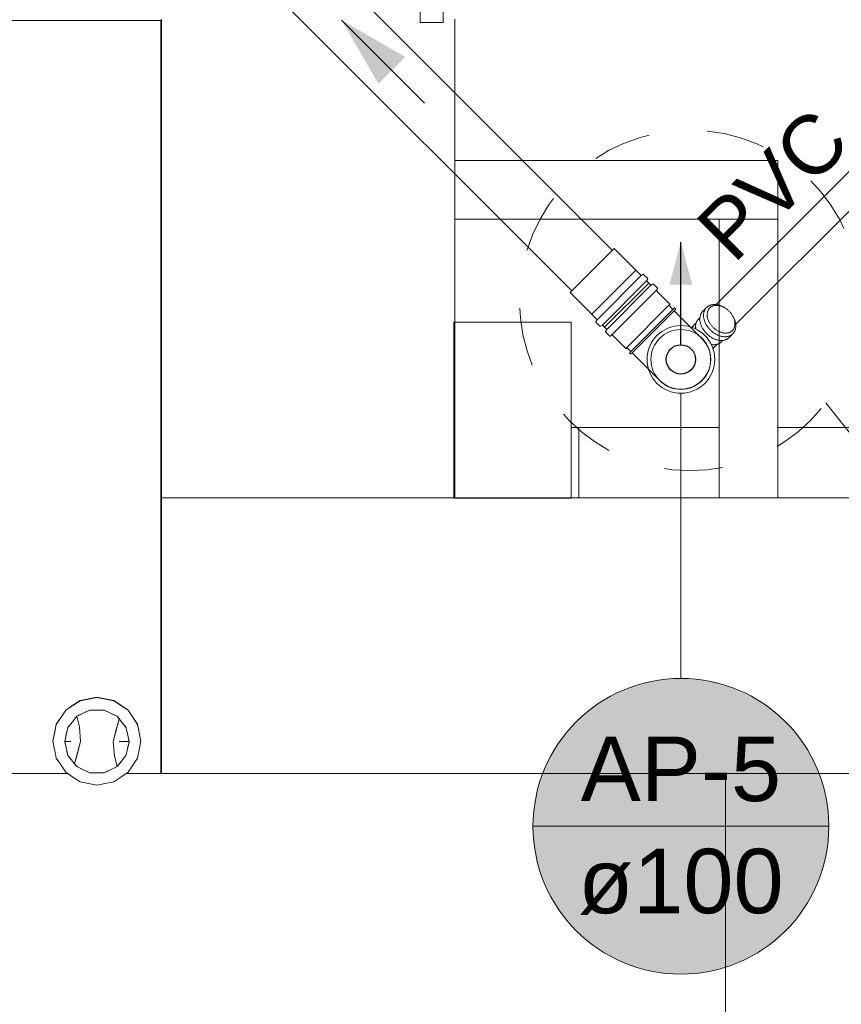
# Model space of a CAD drawing. Header units: millimetres. Extents: x -261 to 187, y -214 to 106.
# Tile 485 of 656: x -219.03 to -217.62, y -0.25 to 1.44. Entities that reach past the tile are written whole.
import ezdxf

# ---------------------------------------------------------------- set-up
doc = ezdxf.new("R2010")
doc.units = ezdxf.units.MM
doc.header["$LTSCALE"] = 0.005
doc.header["$MEASUREMENT"] = 0
doc.linetypes.add('HIDDEN', pattern=[0.9525, 0.635, -0.3175])
doc.linetypes.add('NULL', pattern=[0])
doc.layers.get('0').update_dxf_attribs({"lineweight": 18})
for name, color, linetype, lineweight in [('AP-Condutos', 4, 'Continuous', 25), ('AP-Condutos Ar condicionado', 4, 'Continuous', 25), ('AP-Indicação coluna', 5, 'Continuous', 13), ('AP-Sentido conduto', 9, 'Continuous', 30), ('AP-Textos conduto Ar condicionado', 7, 'Continuous', 9), ('IFC-Elemento terminal-Contorno', 9, 'Continuous', 5), ('IFC-Laje-Contorno', 9, 'Continuous', 5), ('IFC-Parede padrão-Contorno', 9, 'Continuous', 5), ('IFC-Parede-Contorno', 9, 'Continuous', 5), ('IFC-Pilar-Contorno', 9, 'Continuous', 5), ('IFC-Porta-Contorno', 9, 'Continuous', 5), ('IFC-Viga-Contorno', 9, 'Continuous', 5), ('Simbolos', 5, 'Continuous', 20), ('Simbolos_int', 174, 'Continuous', 5)]:
    doc.layers.add(name, color=color, linetype=linetype, lineweight=lineweight)
doc.styles.add('Arial', font='arial.ttf')

msp = doc.modelspace()

# ---------------------------------------------------------------- hatches: boundary and pattern name
at = {"layer": 'AP-Condutos', "linetype": 'Continuous'}
msp.add_hatch(color=151, dxfattribs=at).paths.add_polyline_path([(-217.8971, 1.0558), (-217.9165, 0.9832), (-217.8776, 0.9832)])
at = {"layer": 'AP-Indicação coluna', "linetype": 'Continuous'}
msp.add_hatch(color=161, dxfattribs=at).paths.add_polyline_path([(-217.6445, 0.058), (-217.6454, 0.08), (-217.6483, 0.1019), (-217.6531, 0.1234), (-217.6597, 0.1444), (-217.6682, 0.1648), (-217.6783, 0.1843), (-217.6902, 0.2029), (-217.7036, 0.2204), (-217.7185, 0.2366), (-217.7347, 0.2515), (-217.7522, 0.2649), (-217.7708, 0.2768), (-217.7903, 0.287), (-217.8107, 0.2954), (-217.8317, 0.302), (-217.8532, 0.3068), (-217.8751, 0.3097), (-217.8971, 0.3106), (-217.9191, 0.3097), (-217.9409, 0.3068), (-217.9624, 0.302), (-217.9835, 0.2954), (-218.0038, 0.287), (-218.0234, 0.2768), (-218.0419, 0.2649), (-218.0594, 0.2515), (-218.0757, 0.2366), (-218.0906, 0.2204), (-218.104, 0.2029), (-218.1158, 0.1843), (-218.126, 0.1648), (-218.1344, 0.1444), (-218.141, 0.1234), (-218.1458, 0.1019), (-218.1487, 0.08), (-218.1497, 0.058), (-218.1487, 0.036), (-218.1458, 0.0142), (-218.141, -0.0073), (-218.1344, -0.0284), (-218.126, -0.0487), (-218.1158, -0.0683), (-218.104, -0.0868), (-218.0906, -0.1043), (-218.0757, -0.1206), (-218.0594, -0.1355), (-218.0419, -0.1489), (-218.0234, -0.1607), (-218.0038, -0.1709), (-217.9835, -0.1793), (-217.9624, -0.1859), (-217.9409, -0.1907), (-217.9191, -0.1936), (-217.8971, -0.1946), (-217.8751, -0.1936), (-217.8532, -0.1907), (-217.8317, -0.1859), (-217.8107, -0.1793), (-217.7903, -0.1709), (-217.7708, -0.1607), (-217.7522, -0.1489), (-217.7347, -0.1355), (-217.7185, -0.1206), (-217.7036, -0.1043), (-217.6902, -0.0868), (-217.6783, -0.0683), (-217.6682, -0.0487), (-217.6597, -0.0284), (-217.6531, -0.0073), (-217.6483, 0.0142), (-217.6454, 0.036)])
at = {"layer": 'AP-Sentido conduto', "linetype": 'Continuous'}
msp.add_hatch(color=7, dxfattribs=at).paths.add_polyline_path([(-218.4765, 1.4349), (-218.4139, 1.3264), (-218.3681, 1.3722)])

# ---------------------------------------------------------------- linework, layer by layer
msp.add_line((-217.4711, 0.5559), (-217.6498, 0.7812))
at = {"linetype": 'HIDDEN', "ltscale": 0.5}
msp.add_circle((-217.882, 0.9563), 0.2908, dxfattribs=at)
at = {"layer": 'AP-Condutos'}
for p, q in [((-218.0142, 1.0419), (-218.7721, 1.7999)), ((-218.0836, 0.9725), (-218.8439, 1.7328))]:
    msp.add_line(p, q, dxfattribs=at)
msp.add_lwpolyline([(-217.8971, 0.8804), (-217.8971, 1.0558)], dxfattribs=at)
msp.add_circle((-217.8971, 0.8554), 0.025, dxfattribs=at)
at = {"layer": 'AP-Condutos Ar condicionado'}
for p, q in [((-217.2425, 1.5437), (-217.837, 0.9491)), ((-217.2088, 1.51), (-217.8034, 0.9154))]:
    msp.add_line(p, q, dxfattribs=at)
at = {"layer": 'AP-Indicação coluna'}
for p, q in [((-217.8971, 0.3106), (-217.8971, 0.7976)), ((-218.1497, 0.058), (-217.6445, 0.058))]:
    msp.add_line(p, q, dxfattribs=at)
msp.add_circle((-217.8971, 0.058), 0.2526, dxfattribs=at)
msp.add_circle((-217.8971, 0.058), 0.2526, dxfattribs=at)
at = {"layer": 'AP-Sentido conduto'}
msp.add_lwpolyline([(-218.3348, 1.2932), (-218.4765, 1.4349)], dxfattribs=at)
at = {"layer": 'IFC-Elemento terminal-Contorno', "lineweight": 5}
for p, q in [((-218.9355, 0.2647), (-218.9233, 0.2728)), ((-218.9355, 0.2643), (-218.9233, 0.2725)), ((-218.9233, 0.2728), (-218.9089, 0.2756)), ((-218.9233, 0.2725), (-218.9089, 0.2753)), ((-218.9089, 0.2756), (-218.8945, 0.2785)), ((-218.9089, 0.2753), (-218.8945, 0.2782)), ((-218.8945, 0.2785), (-218.8802, 0.2756)), ((-218.8945, 0.2782), (-218.8802, 0.2753)), ((-218.8802, 0.2756), (-218.8658, 0.2728)), ((-218.8802, 0.2753), (-218.8658, 0.2725)), ((-218.8658, 0.2728), (-218.8536, 0.2647)), ((-218.8658, 0.2725), (-218.8536, 0.2643)), ((-218.9558, 0.2444), (-218.9477, 0.2565)), ((-218.9558, 0.2441), (-218.9477, 0.2562)), ((-218.9477, 0.2565), (-218.9355, 0.2647)), ((-218.9477, 0.2562), (-218.9355, 0.2643)), ((-218.9178, 0.2512), (-218.9068, 0.2565)), ((-218.9178, 0.2512), (-218.9123, 0.2538)), ((-218.9123, 0.2538), (-218.9068, 0.2565)), ((-218.9068, 0.2565), (-218.8945, 0.2565)), ((-218.8945, 0.2565), (-218.8823, 0.2565)), ((-218.8823, 0.2565), (-218.8768, 0.2538)), ((-218.8823, 0.2565), (-218.8712, 0.2512)), ((-218.8768, 0.2538), (-218.8712, 0.2512)), ((-218.8536, 0.2647), (-218.8414, 0.2565)), ((-218.8536, 0.2643), (-218.8414, 0.2562)), ((-218.8414, 0.2565), (-218.8333, 0.2444)), ((-218.8414, 0.2562), (-218.8333, 0.2441)), ((-218.964, 0.2322), (-218.9558, 0.2444)), ((-218.964, 0.2319), (-218.9558, 0.2441)), ((-218.9442, 0.2267), (-218.9365, 0.2363)), ((-218.9404, 0.2315), (-218.9365, 0.2363)), ((-218.9365, 0.2363), (-218.9289, 0.2459)), ((-218.9365, 0.2363), (-218.9327, 0.2411)), ((-218.9327, 0.2411), (-218.9289, 0.2459)), ((-218.9289, 0.2459), (-218.9178, 0.2512)), ((-218.9289, 0.2459), (-218.9234, 0.2485)), ((-218.9289, 0.2459), (-218.9244, 0.2276)), ((-218.9234, 0.2485), (-218.9178, 0.2512)), ((-218.8712, 0.2512), (-218.8657, 0.2485)), ((-218.8712, 0.2512), (-218.8602, 0.2459)), ((-218.8668, 0.2026), (-218.8564, 0.2411)), ((-218.8657, 0.2485), (-218.8602, 0.2459)), ((-218.8609, 0.2249), (-218.8564, 0.2411)), ((-218.8602, 0.2459), (-218.8564, 0.2411)), ((-218.8602, 0.2459), (-218.8525, 0.2363)), ((-218.8564, 0.2411), (-218.8525, 0.2363)), ((-218.8525, 0.2363), (-218.8487, 0.2315)), ((-218.8525, 0.2363), (-218.8448, 0.2266)), ((-218.8333, 0.2444), (-218.8251, 0.2322)), ((-218.8333, 0.2441), (-218.8251, 0.2319)), ((-218.9697, 0.2035), (-218.966, 0.2219)), ((-218.9668, 0.2175), (-218.964, 0.2319)), ((-218.966, 0.2219), (-218.964, 0.2322)), ((-218.9472, 0.2136), (-218.9457, 0.2201)), ((-218.9469, 0.2148), (-218.9457, 0.2201)), ((-218.9466, 0.216), (-218.9442, 0.2267)), ((-218.9457, 0.2201), (-218.9455, 0.2208)), ((-218.9455, 0.2208), (-218.9442, 0.2267)), ((-218.9442, 0.2267), (-218.9404, 0.2315)), ((-218.9244, 0.2276), (-218.9223, 0.2026)), ((-218.8668, 0.2026), (-218.8609, 0.2249)), ((-218.8487, 0.2315), (-218.8449, 0.2267)), ((-218.8449, 0.2267), (-218.844, 0.2226)), ((-218.8449, 0.2267), (-218.843, 0.2185)), ((-218.844, 0.2226), (-218.8434, 0.2201)), ((-218.8434, 0.2201), (-218.843, 0.2185)), ((-218.8251, 0.2322), (-218.8223, 0.2179)), ((-218.8251, 0.2319), (-218.8231, 0.2216)), ((-218.8231, 0.2216), (-218.8223, 0.2175)), ((-218.9697, 0.2032), (-218.9668, 0.2175)), ((-218.9697, 0.2032), (-218.9697, 0.2035)), ((-218.9697, 0.2032), (-218.9668, 0.1888)), ((-218.9496, 0.2029), (-218.9469, 0.2148)), ((-218.9496, 0.2029), (-218.949, 0.2055)), ((-218.9496, 0.2029), (-218.9466, 0.1897)), ((-218.9496, 0.2029), (-218.9462, 0.2028)), ((-218.9496, 0.2029), (-218.9487, 0.1989)), ((-218.949, 0.2055), (-218.9484, 0.2082)), ((-218.9484, 0.2082), (-218.9472, 0.2136)), ((-218.9484, 0.2082), (-218.9483, 0.2088)), ((-218.9483, 0.2088), (-218.9472, 0.2136)), ((-218.9479, 0.2028), (-218.9462, 0.2028)), ((-218.9472, 0.2136), (-218.9469, 0.2148)), ((-218.9469, 0.2148), (-218.9466, 0.216)), ((-218.9462, 0.2028), (-218.9393, 0.2027)), ((-218.9462, 0.2028), (-218.9428, 0.2028)), ((-218.9428, 0.2028), (-218.9393, 0.2027)), ((-218.9327, 0.1646), (-218.9223, 0.2026)), ((-218.9281, 0.1805), (-218.9223, 0.2026)), ((-218.8668, 0.2026), (-218.8647, 0.1777)), ((-218.8566, 0.2027), (-218.8532, 0.2027)), ((-218.8566, 0.2027), (-218.8498, 0.2027)), ((-218.8532, 0.2027), (-218.8463, 0.2028)), ((-218.8498, 0.2027), (-218.8446, 0.2028)), ((-218.8463, 0.2028), (-218.8429, 0.2028)), ((-218.8446, 0.2028), (-218.8412, 0.2028)), ((-218.843, 0.2185), (-218.8424, 0.216)), ((-218.843, 0.2185), (-218.8419, 0.2136)), ((-218.843, 0.2185), (-218.8421, 0.2146)), ((-218.8429, 0.2028), (-218.8394, 0.2029)), ((-218.8424, 0.216), (-218.8394, 0.2029)), ((-218.8422, 0.1909), (-218.8394, 0.2029)), ((-218.8421, 0.2146), (-218.8419, 0.2136)), ((-218.8419, 0.2136), (-218.8407, 0.2082)), ((-218.8419, 0.2136), (-218.8413, 0.2109)), ((-218.8413, 0.2109), (-218.8407, 0.2082)), ((-218.8413, 0.2109), (-218.8412, 0.2107)), ((-218.8412, 0.2107), (-218.8407, 0.2082)), ((-218.8407, 0.2082), (-218.8403, 0.2068)), ((-218.8403, 0.2068), (-218.8394, 0.2029)), ((-218.84, 0.2002), (-218.8394, 0.2029)), ((-218.8223, 0.2179), (-218.8194, 0.2035)), ((-218.8223, 0.2175), (-218.8194, 0.2032)), ((-218.8223, 0.1888), (-218.8194, 0.2032)), ((-218.8194, 0.2032), (-218.8194, 0.2035)), ((-218.9668, 0.1888), (-218.966, 0.1848)), ((-218.9487, 0.1989), (-218.9484, 0.1975)), ((-218.9484, 0.1975), (-218.9472, 0.1922)), ((-218.9472, 0.1922), (-218.9461, 0.1872)), ((-218.9466, 0.1897), (-218.9461, 0.1872)), ((-218.9461, 0.1872), (-218.9442, 0.179)), ((-218.9461, 0.1872), (-218.9457, 0.1856)), ((-218.9457, 0.1856), (-218.9451, 0.1831)), ((-218.8449, 0.179), (-218.8424, 0.1897)), ((-218.8435, 0.185), (-218.8434, 0.1856)), ((-218.8434, 0.1856), (-218.8419, 0.1922)), ((-218.8424, 0.1897), (-218.8422, 0.1909)), ((-218.8419, 0.1922), (-218.8407, 0.1975)), ((-218.8419, 0.1922), (-218.8408, 0.1969)), ((-218.8408, 0.1969), (-218.8407, 0.1975)), ((-218.8407, 0.1975), (-218.84, 0.2002)), ((-218.8251, 0.1745), (-218.8223, 0.1888)), ((-218.966, 0.1848), (-218.964, 0.1745)), ((-218.964, 0.1745), (-218.9558, 0.1623)), ((-218.9451, 0.1831), (-218.9442, 0.179)), ((-218.9442, 0.179), (-218.9365, 0.1694)), ((-218.9442, 0.179), (-218.9404, 0.1742)), ((-218.9404, 0.1742), (-218.9365, 0.1694)), ((-218.9365, 0.1694), (-218.9289, 0.1599)), ((-218.9365, 0.1694), (-218.9327, 0.1646)), ((-218.9327, 0.1646), (-218.9281, 0.1805)), ((-218.8647, 0.1777), (-218.8602, 0.1599)), ((-218.8602, 0.1599), (-218.8525, 0.1694)), ((-218.8564, 0.1646), (-218.8525, 0.1694)), ((-218.8525, 0.1694), (-218.8449, 0.179)), ((-218.8525, 0.1694), (-218.8487, 0.1742)), ((-218.8487, 0.1742), (-218.8449, 0.179)), ((-218.8449, 0.179), (-218.8435, 0.185)), ((-218.8333, 0.1623), (-218.8251, 0.1745)), ((-218.9558, 0.1623), (-218.9477, 0.1502)), ((-218.9327, 0.1646), (-218.9289, 0.1599)), ((-218.9289, 0.1599), (-218.9178, 0.1545)), ((-218.9289, 0.1599), (-218.9234, 0.1572)), ((-218.9234, 0.1572), (-218.9178, 0.1545)), ((-218.9178, 0.1545), (-218.9068, 0.1492)), ((-218.9178, 0.1545), (-218.9123, 0.1519)), ((-218.9123, 0.1519), (-218.9068, 0.1492)), ((-218.8823, 0.1492), (-218.8712, 0.1545)), ((-218.8823, 0.1492), (-218.8768, 0.1519)), ((-218.8768, 0.1519), (-218.8712, 0.1545)), ((-218.8712, 0.1545), (-218.8602, 0.1599)), ((-218.8712, 0.1545), (-218.8657, 0.1572)), ((-218.8657, 0.1572), (-218.8602, 0.1599)), ((-218.8602, 0.1599), (-218.8564, 0.1646)), ((-218.8414, 0.1502), (-218.8333, 0.1623)), ((-218.9477, 0.1502), (-218.9355, 0.142)), ((-218.9355, 0.142), (-218.9233, 0.1339)), ((-218.9068, 0.1492), (-218.8945, 0.1492)), ((-218.9068, 0.1492), (-218.9007, 0.1492)), ((-218.9007, 0.1492), (-218.8945, 0.1492)), ((-218.8945, 0.1492), (-218.8823, 0.1492)), ((-218.8945, 0.1492), (-218.8884, 0.1492)), ((-218.8884, 0.1492), (-218.8823, 0.1492)), ((-218.8658, 0.1339), (-218.8536, 0.142)), ((-218.8536, 0.142), (-218.8414, 0.1502)), ((-218.9233, 0.1339), (-218.9089, 0.131)), ((-218.9089, 0.131), (-218.8945, 0.1282)), ((-218.8945, 0.1282), (-218.8802, 0.131)), ((-218.8802, 0.131), (-218.8658, 0.1339))]:
    msp.add_line(p, q, dxfattribs=at)
at = {"layer": 'IFC-Laje-Contorno', "lineweight": 5}
for p, q in [((-220.2408, 1.4346), (-218.7854, 1.4346)), ((-218.7854, 0.1482), (-218.7854, 1.4346)), ((-218.2834, 1.1952), (-217.7315, 1.1952)), ((-217.7315, 0.7392), (-217.7315, 1.1952)), ((-220.2374, 0.1482), (-218.9447, 0.1482)), ((-218.8444, 0.1482), (-218.7854, 0.1482)), ((-217.8209, -17.4114), (-217.8209, 0.1482))]:
    msp.add_line(p, q, dxfattribs=at)
at = {"layer": 'IFC-Parede padrão-Contorno', "lineweight": 5}
for p, q in [((-218.7843, 1.1716), (-218.7843, 1.4366)), ((-218.2834, 1.1716), (-218.2834, 1.4366)), ((-218.2834, 1.1952), (-217.8631, 1.1952)), ((-218.2834, 1.1713), (-218.2834, 1.1952)), ((-217.8631, 1.1952), (-217.7315, 1.1952)), ((-217.7315, 1.1713), (-217.7315, 1.1952)), ((-218.7843, 0.6191), (-218.7843, 1.1716)), ((-218.2834, 0.6191), (-218.2834, 1.1716)), ((-217.7315, 1.095), (-217.7315, 1.1713)), ((-218.2834, 1.095), (-217.8631, 1.095)), ((-217.8631, 1.095), (-217.7315, 1.095)), ((-217.8317, 0.7325), (-217.8317, 1.095)), ((-217.7315, 0.7325), (-217.7315, 1.095)), ((-217.8317, 0.6191), (-217.8317, 0.7325)), ((-217.7315, 0.6191), (-217.7315, 0.7325)), ((-218.7843, 0.6191), (-218.4596, 0.6191))]:
    msp.add_line(p, q, dxfattribs=at)
at = {"layer": 'IFC-Parede-Contorno', "lineweight": 5}
for p, q in [((-218.7843, 0.3275), (-218.7843, 0.6191)), ((-218.5974, 0.6191), (-216.4664, 0.6191)), ((-218.7843, 0.1482), (-218.7843, 0.3275)), ((-218.7843, 0.1482), (-216.3542, 0.1482))]:
    msp.add_line(p, q, dxfattribs=at)
at = {"layer": 'IFC-Pilar-Contorno', "lineweight": 5}
for p, q in [((-218.2848, 0.7689), (-218.2848, 0.919)), ((-218.2848, 0.919), (-218.273, 0.919)), ((-218.273, 0.919), (-218.1844, 0.919)), ((-218.1844, 0.919), (-218.0844, 0.919)), ((-218.0844, 0.9014), (-218.0844, 0.919)), ((-218.0844, 0.7685), (-218.0844, 0.9014)), ((-218.2848, 0.7513), (-218.2848, 0.7689)), ((-218.0844, 0.6184), (-218.0844, 0.7685)), ((-218.2848, 0.6184), (-218.2848, 0.7513)), ((-218.2848, 0.6184), (-218.1847, 0.6184)), ((-218.1847, 0.6184), (-218.0961, 0.6184)), ((-218.0961, 0.6184), (-218.0844, 0.6184))]:
    msp.add_line(p, q, dxfattribs=at)
at = {"layer": 'IFC-Porta-Contorno', "lineweight": 5}
for p, q in [((-218.3426, 1.431), (-218.3419, 2.0016)), ((-218.3029, 1.4309), (-218.3027, 1.6115)), ((-218.3426, 1.431), (-218.3331, 1.4309)), ((-218.3331, 1.4309), (-218.3029, 1.4309))]:
    msp.add_line(p, q, dxfattribs=at)
at = {"layer": 'IFC-Viga-Contorno', "lineweight": 5}
for p, q in [((-218.0844, 0.7392), (-217.8317, 0.7392)), ((-218.0716, 0.7392), (-217.8317, 0.7392)), ((-218.0716, 0.6191), (-218.0716, 0.7392)), ((-217.7315, 0.7392), (-217.4247, 0.7392)), ((-217.7315, 0.7392), (-217.4247, 0.7392))]:
    msp.add_line(p, q, dxfattribs=at)
at = {"layer": 'Simbolos'}
for p, q in [((-217.9743, 1.0077), (-218.0113, 1.0448)), ((-217.9739, 1.0077), (-217.9743, 1.0077)), ((-217.9654, 0.9991), (-217.9739, 1.0077)), ((-217.962, 1.0007), (-217.964, 0.9991)), ((-217.954, 0.994), (-217.9607, 1.0007)), ((-217.9538, 0.9928), (-217.9553, 0.9901)), ((-218.0275, 0.9103), (-217.952, 0.9858)), ((-217.952, 0.9858), (-218.0275, 0.9103)), ((-217.952, 0.9858), (-217.9552, 0.9889)), ((-217.952, 0.9858), (-217.9489, 0.9826)), ((-217.945, 0.984), (-217.9477, 0.9825)), ((-217.9438, 0.9838), (-217.9371, 0.9771)), ((-217.9371, 0.9758), (-217.9387, 0.9738)), ((-218.0494, 0.9326), (-218.0864, 0.9697)), ((-217.9387, 0.9725), (-217.9159, 0.9497)), ((-217.9082, 0.9433), (-217.985, 0.8665)), ((-217.9159, 0.9497), (-217.9159, 0.9463)), ((-217.9159, 0.9463), (-217.9106, 0.9409)), ((-217.9082, 0.9433), (-217.906, 0.9412)), ((-217.8533, 0.9442), (-217.8596, 0.9379)), ((-218.0494, 0.9322), (-218.0494, 0.9326)), ((-218.0408, 0.9237), (-218.0494, 0.9322)), ((-217.9083, 0.9386), (-217.9803, 0.8667)), ((-217.906, 0.9412), (-217.9083, 0.9386)), ((-217.9083, 0.9386), (-217.8611, 0.8914)), ((-217.8676, 0.9236), (-217.8645, 0.9267)), ((-218.0424, 0.9203), (-218.0407, 0.9223)), ((-218.0357, 0.9123), (-218.0423, 0.919)), ((-218.0344, 0.9121), (-218.0318, 0.9136)), ((-218.0275, 0.9103), (-218.0306, 0.9135)), ((-218.0275, 0.9103), (-218.0243, 0.9072)), ((-217.8783, 0.91), (-217.8713, 0.9171)), ((-218.0257, 0.9034), (-218.0242, 0.906)), ((-218.0255, 0.9022), (-218.0188, 0.8955)), ((-218.0175, 0.8954), (-218.0155, 0.8971)), ((-218.0141, 0.897), (-217.9914, 0.8743)), ((-217.8083, 0.8991), (-217.8146, 0.8928)), ((-217.8424, 0.8741), (-217.8354, 0.8812)), ((-217.8258, 0.8879), (-217.8289, 0.8848)), ((-217.9914, 0.8743), (-217.9879, 0.8743)), ((-217.9879, 0.8743), (-217.9826, 0.8689)), ((-217.985, 0.8665), (-217.9829, 0.8644)), ((-217.9803, 0.8667), (-217.9829, 0.8644)), ((-217.9803, 0.8667), (-217.9331, 0.8194))]:
    msp.add_line(p, q, dxfattribs=at)
for points in [[(-217.9654, 0.9991), (-217.9652, 0.999), (-217.9651, 0.9989), (-217.9649, 0.9989), (-217.9648, 0.9988), (-217.9646, 0.9988), (-217.9644, 0.9989), (-217.9643, 0.9989), (-217.9641, 0.999), (-217.964, 0.9991)], [(-217.9607, 1.0007), (-217.9608, 1.0008), (-217.9609, 1.0009), (-217.9611, 1.0009), (-217.9612, 1.001), (-217.9614, 1.001), (-217.9616, 1.0009), (-217.9617, 1.0009), (-217.9619, 1.0008), (-217.962, 1.0007)], [(-217.9538, 0.9928), (-217.9537, 0.9929), (-217.9537, 0.993), (-217.9537, 0.9932), (-217.9537, 0.9933), (-217.9537, 0.9935), (-217.9537, 0.9936), (-217.9538, 0.9937), (-217.9539, 0.9939), (-217.954, 0.994)], [(-217.9553, 0.9901), (-217.9554, 0.99), (-217.9554, 0.9899), (-217.9554, 0.9897), (-217.9554, 0.9896), (-217.9554, 0.9894), (-217.9554, 0.9893), (-217.9553, 0.9892), (-217.9553, 0.989), (-217.9552, 0.9889)], [(-217.9489, 0.9826), (-217.9488, 0.9826), (-217.9486, 0.9825), (-217.9485, 0.9824), (-217.9484, 0.9824), (-217.9482, 0.9824), (-217.9481, 0.9824), (-217.9479, 0.9824), (-217.9478, 0.9824), (-217.9477, 0.9825)], [(-217.9438, 0.9838), (-217.9439, 0.9839), (-217.9441, 0.984), (-217.9442, 0.9841), (-217.9443, 0.9841), (-217.9445, 0.9841), (-217.9446, 0.9841), (-217.9448, 0.9841), (-217.9449, 0.9841), (-217.945, 0.984)], [(-217.9371, 0.9758), (-217.937, 0.9759), (-217.9369, 0.9761), (-217.9369, 0.9762), (-217.9368, 0.9764), (-217.9368, 0.9766), (-217.9369, 0.9767), (-217.9369, 0.9769), (-217.937, 0.977), (-217.9371, 0.9771)], [(-217.9387, 0.9738), (-217.9388, 0.9737), (-217.9389, 0.9735), (-217.9389, 0.9734), (-217.939, 0.9732), (-217.939, 0.973), (-217.9389, 0.9729), (-217.9389, 0.9727), (-217.9388, 0.9726), (-217.9387, 0.9725)], [(-217.846, 0.9484), (-217.8469, 0.9482), (-217.8478, 0.9478), (-217.8487, 0.9475), (-217.8495, 0.947), (-217.8503, 0.9466), (-217.8511, 0.946), (-217.8519, 0.9455), (-217.8526, 0.9449), (-217.8533, 0.9442)], [(-217.8355, 0.9489), (-217.8366, 0.949), (-217.8378, 0.9492), (-217.839, 0.9492), (-217.8401, 0.9492), (-217.8413, 0.9492), (-217.8425, 0.9491), (-217.8437, 0.9489), (-217.8448, 0.9487), (-217.846, 0.9484)], [(-217.8251, 0.9453), (-217.8262, 0.9458), (-217.8273, 0.9464), (-217.8284, 0.9468), (-217.8295, 0.9473), (-217.8307, 0.9477), (-217.8319, 0.9481), (-217.8331, 0.9484), (-217.8343, 0.9486), (-217.8355, 0.9489)], [(-217.8225, 0.9437), (-217.8227, 0.9439), (-217.823, 0.9441), (-217.8233, 0.9442), (-217.8236, 0.9444), (-217.8239, 0.9446), (-217.8242, 0.9448), (-217.8245, 0.9449), (-217.8248, 0.9451), (-217.8251, 0.9453)], [(-217.8147, 0.9377), (-217.8156, 0.9386), (-217.8165, 0.9394), (-217.8174, 0.9402), (-217.8184, 0.941), (-217.8194, 0.9417), (-217.8204, 0.9424), (-217.8214, 0.9431), (-217.8224, 0.9437), (-217.8235, 0.9443)], [(-217.8596, 0.9379), (-217.8603, 0.9372), (-217.8609, 0.9365), (-217.8615, 0.9357), (-217.862, 0.9349), (-217.8625, 0.9341), (-217.8629, 0.9332), (-217.8633, 0.9323), (-217.8636, 0.9314), (-217.8638, 0.9305)], [(-217.8082, 0.929), (-217.8088, 0.93), (-217.8094, 0.9311), (-217.8101, 0.9321), (-217.8108, 0.9331), (-217.8115, 0.9341), (-217.8123, 0.935), (-217.8131, 0.936), (-217.8139, 0.9369), (-217.8147, 0.9377)], [(-217.8072, 0.9274), (-217.8074, 0.9277), (-217.8075, 0.928), (-217.8077, 0.9283), (-217.8079, 0.9286), (-217.8081, 0.9289), (-217.8082, 0.9292), (-217.8084, 0.9294), (-217.8086, 0.9297), (-217.8088, 0.93)], [(-217.8036, 0.917), (-217.8038, 0.9182), (-217.8041, 0.9194), (-217.8044, 0.9206), (-217.8048, 0.9218), (-217.8052, 0.9229), (-217.8056, 0.9241), (-217.8061, 0.9252), (-217.8066, 0.9263), (-217.8072, 0.9274)], [(-218.0424, 0.9203), (-218.0425, 0.9202), (-218.0426, 0.9201), (-218.0426, 0.9199), (-218.0426, 0.9197), (-218.0426, 0.9196), (-218.0426, 0.9194), (-218.0425, 0.9193), (-218.0425, 0.9191), (-218.0423, 0.919)], [(-218.0407, 0.9223), (-218.0406, 0.9225), (-218.0406, 0.9226), (-218.0405, 0.9228), (-218.0405, 0.9229), (-218.0405, 0.9231), (-218.0406, 0.9233), (-218.0406, 0.9234), (-218.0407, 0.9236), (-218.0408, 0.9237)], [(-218.0357, 0.9123), (-218.0355, 0.9122), (-218.0354, 0.9121), (-218.0353, 0.9121), (-218.0351, 0.912), (-218.035, 0.912), (-218.0349, 0.912), (-218.0347, 0.912), (-218.0346, 0.9121), (-218.0344, 0.9121)], [(-218.0306, 0.9135), (-218.0307, 0.9136), (-218.0308, 0.9137), (-218.031, 0.9137), (-218.0311, 0.9138), (-218.0313, 0.9138), (-218.0314, 0.9138), (-218.0315, 0.9138), (-218.0317, 0.9137), (-218.0318, 0.9136)], [(-217.8676, 0.9236), (-217.8682, 0.923), (-217.8687, 0.9224), (-217.8692, 0.9217), (-217.8696, 0.921), (-217.8701, 0.9203), (-217.8704, 0.9196), (-217.8707, 0.9188), (-217.871, 0.9181), (-217.8713, 0.9173)], [(-217.8041, 0.9065), (-217.8038, 0.9076), (-217.8036, 0.9088), (-217.8034, 0.91), (-217.8033, 0.9111), (-217.8032, 0.9123), (-217.8033, 0.9135), (-217.8033, 0.9147), (-217.8034, 0.9158), (-217.8036, 0.917)], [(-218.0257, 0.9034), (-218.0257, 0.9032), (-218.0258, 0.9031), (-218.0258, 0.9029), (-218.0258, 0.9028), (-218.0258, 0.9027), (-218.0257, 0.9025), (-218.0257, 0.9024), (-218.0256, 0.9023), (-218.0255, 0.9022)], [(-218.0242, 0.906), (-218.0241, 0.9061), (-218.024, 0.9063), (-218.024, 0.9064), (-218.024, 0.9065), (-218.024, 0.9067), (-218.0241, 0.9068), (-218.0241, 0.907), (-218.0242, 0.9071), (-218.0243, 0.9072)], [(-218.0188, 0.8955), (-218.0187, 0.8953), (-218.0185, 0.8953), (-218.0184, 0.8952), (-218.0182, 0.8952), (-218.0181, 0.8952), (-218.0179, 0.8952), (-218.0177, 0.8952), (-218.0176, 0.8953), (-218.0175, 0.8954)], [(-218.0141, 0.897), (-218.0142, 0.8971), (-218.0144, 0.8972), (-218.0145, 0.8973), (-218.0147, 0.8973), (-218.0149, 0.8973), (-218.015, 0.8973), (-218.0152, 0.8972), (-218.0153, 0.8972), (-218.0155, 0.8971)], [(-217.9331, 0.8194), (-217.9263, 0.8137), (-217.9186, 0.8093), (-217.9102, 0.8062), (-217.9015, 0.8047), (-217.8926, 0.8047), (-217.8839, 0.8062), (-217.8756, 0.8093), (-217.8679, 0.8137), (-217.8611, 0.8194), (-217.8554, 0.8262), (-217.8509, 0.8339), (-217.8479, 0.8422), (-217.8464, 0.851), (-217.8464, 0.8598), (-217.8479, 0.8686), (-217.8509, 0.8769), (-217.8554, 0.8846), (-217.8611, 0.8914)], [(-217.8219, 0.8886), (-217.821, 0.8889), (-217.8201, 0.8892), (-217.8192, 0.8896), (-217.8184, 0.89), (-217.8176, 0.8905), (-217.8168, 0.891), (-217.816, 0.8916), (-217.8153, 0.8922), (-217.8146, 0.8928)], [(-217.8083, 0.8991), (-217.8076, 0.8998), (-217.807, 0.9006), (-217.8064, 0.9013), (-217.8059, 0.9021), (-217.8054, 0.903), (-217.805, 0.9038), (-217.8046, 0.9047), (-217.8043, 0.9056), (-217.8041, 0.9065)], [(-217.8352, 0.8812), (-217.8344, 0.8815), (-217.8336, 0.8817), (-217.8329, 0.882), (-217.8322, 0.8824), (-217.8314, 0.8828), (-217.8308, 0.8833), (-217.8301, 0.8838), (-217.8295, 0.8843), (-217.8289, 0.8848)]]:
    msp.add_lwpolyline(points, dxfattribs=at)
msp.add_circle((-217.8971, 0.8554), 0.0578, dxfattribs=at)
msp.add_circle((-217.8971, 0.8554), 0.0578, dxfattribs=at)
at = {"layer": 'Simbolos_int'}
for p, q in [((-218.0113, 1.0448), (-218.0864, 0.9697)), ((-217.9743, 1.0077), (-218.0494, 0.9326)), ((-217.9647, 0.9985), (-218.0402, 0.923)), ((-217.9557, 0.9895), (-218.0312, 0.914)), ((-218.0238, 0.9066), (-217.9483, 0.9821)), ((-218.0148, 0.8976), (-217.9393, 0.9731)), ((-217.9159, 0.9497), (-217.9914, 0.8743))]:
    msp.add_line(p, q, dxfattribs=at)
for points in [[(-217.8533, 0.9442), (-217.854, 0.9435), (-217.8546, 0.9428), (-217.8552, 0.942), (-217.8557, 0.9412), (-217.8562, 0.9404), (-217.8566, 0.9395), (-217.8569, 0.9387), (-217.8573, 0.9378), (-217.8575, 0.9368)], [(-217.8478, 0.9434), (-217.8484, 0.9428), (-217.8489, 0.9422), (-217.8494, 0.9415), (-217.8498, 0.9408), (-217.8502, 0.9401), (-217.8506, 0.9394), (-217.8509, 0.9386), (-217.8512, 0.9379), (-217.8514, 0.9371)], [(-217.8415, 0.947), (-217.8423, 0.9468), (-217.843, 0.9465), (-217.8438, 0.9462), (-217.8445, 0.9458), (-217.8452, 0.9454), (-217.8459, 0.945), (-217.8466, 0.9445), (-217.8472, 0.944), (-217.8478, 0.9434)], [(-217.8324, 0.9474), (-217.8335, 0.9476), (-217.8345, 0.9477), (-217.8355, 0.9477), (-217.8365, 0.9477), (-217.8375, 0.9477), (-217.8385, 0.9476), (-217.8395, 0.9474), (-217.8405, 0.9473), (-217.8415, 0.947)], [(-217.8235, 0.9443), (-217.8245, 0.9448), (-217.8254, 0.9453), (-217.8264, 0.9457), (-217.8274, 0.9461), (-217.8284, 0.9464), (-217.8294, 0.9467), (-217.8304, 0.947), (-217.8314, 0.9472), (-217.8325, 0.9474)], [(-217.8638, 0.9305), (-217.8641, 0.9294), (-217.8643, 0.9282), (-217.8645, 0.9271), (-217.8646, 0.9259), (-217.8647, 0.9247), (-217.8646, 0.9235), (-217.8646, 0.9224), (-217.8645, 0.9212), (-217.8643, 0.92)], [(-217.8575, 0.9368), (-217.8578, 0.9357), (-217.858, 0.9345), (-217.8582, 0.9334), (-217.8583, 0.9322), (-217.8583, 0.931), (-217.8583, 0.9299), (-217.8583, 0.9287), (-217.8582, 0.9275), (-217.858, 0.9263)], [(-217.858, 0.9263), (-217.8578, 0.9251), (-217.8575, 0.9239), (-217.8572, 0.9228), (-217.8568, 0.9216), (-217.8564, 0.9204), (-217.856, 0.9193), (-217.8555, 0.9181), (-217.8549, 0.917), (-217.8544, 0.916)], [(-217.8514, 0.9371), (-217.8517, 0.9361), (-217.8519, 0.9351), (-217.852, 0.9341), (-217.8521, 0.9331), (-217.8521, 0.9321), (-217.8521, 0.9311), (-217.8521, 0.9301), (-217.852, 0.929), (-217.8518, 0.928)], [(-217.8518, 0.928), (-217.8516, 0.927), (-217.8514, 0.926), (-217.8511, 0.925), (-217.8508, 0.924), (-217.8505, 0.923), (-217.8501, 0.922), (-217.8497, 0.921), (-217.8492, 0.92), (-217.8487, 0.9191)], [(-217.805, 0.92), (-217.8052, 0.9211), (-217.8055, 0.9221), (-217.8058, 0.9231), (-217.8061, 0.9241), (-217.8064, 0.9251), (-217.8068, 0.9261), (-217.8072, 0.9271), (-217.8077, 0.928), (-217.8082, 0.929)], [(-217.8713, 0.9173), (-217.8715, 0.9163), (-217.8717, 0.9153), (-217.8718, 0.9143), (-217.8719, 0.9133), (-217.8719, 0.9123), (-217.8719, 0.9112), (-217.8719, 0.9102), (-217.8718, 0.9092), (-217.8716, 0.9082)], [(-217.8716, 0.9082), (-217.8716, 0.9081), (-217.8716, 0.908), (-217.8716, 0.9079), (-217.8716, 0.9078), (-217.8715, 0.9076), (-217.8715, 0.9075), (-217.8715, 0.9074), (-217.8715, 0.9073), (-217.8714, 0.9072)], [(-217.8643, 0.92), (-217.8641, 0.9188), (-217.8638, 0.9176), (-217.8635, 0.9164), (-217.8631, 0.9153), (-217.8627, 0.9141), (-217.8623, 0.913), (-217.8618, 0.9118), (-217.8613, 0.9107), (-217.8607, 0.9096)], [(-217.8607, 0.9096), (-217.86, 0.9084), (-217.8592, 0.9072), (-217.8585, 0.906), (-217.8576, 0.9048), (-217.8568, 0.9037), (-217.8559, 0.9026), (-217.855, 0.9015), (-217.854, 0.9005), (-217.853, 0.8994)], [(-217.8544, 0.9159), (-217.8537, 0.9147), (-217.8529, 0.9135), (-217.8521, 0.9123), (-217.8513, 0.9111), (-217.8505, 0.91), (-217.8496, 0.9089), (-217.8487, 0.9078), (-217.8477, 0.9068), (-217.8467, 0.9057)], [(-217.8487, 0.9191), (-217.8481, 0.918), (-217.8475, 0.917), (-217.8468, 0.916), (-217.8461, 0.915), (-217.8454, 0.914), (-217.8446, 0.913), (-217.8438, 0.9121), (-217.843, 0.9112), (-217.8421, 0.9103)], [(-217.8421, 0.9103), (-217.8413, 0.9095), (-217.8404, 0.9087), (-217.8394, 0.9079), (-217.8385, 0.9071), (-217.8375, 0.9064), (-217.8365, 0.9057), (-217.8355, 0.905), (-217.8344, 0.9044), (-217.8334, 0.9038)], [(-217.8091, 0.9047), (-217.8085, 0.9053), (-217.808, 0.9059), (-217.8075, 0.9065), (-217.807, 0.9072), (-217.8066, 0.9079), (-217.8063, 0.9087), (-217.8059, 0.9094), (-217.8057, 0.9102), (-217.8054, 0.911)], [(-217.8054, 0.911), (-217.8052, 0.912), (-217.805, 0.913), (-217.8049, 0.914), (-217.8048, 0.915), (-217.8047, 0.916), (-217.8048, 0.917), (-217.8048, 0.918), (-217.8049, 0.919), (-217.8051, 0.92)], [(-217.853, 0.8994), (-217.852, 0.8984), (-217.851, 0.8975), (-217.8499, 0.8966), (-217.8488, 0.8957), (-217.8476, 0.8948), (-217.8465, 0.894), (-217.8453, 0.8932), (-217.8441, 0.8925), (-217.8428, 0.8918)], [(-217.8467, 0.9057), (-217.8457, 0.9048), (-217.8447, 0.9038), (-217.8436, 0.9029), (-217.8425, 0.902), (-217.8413, 0.9011), (-217.8402, 0.9003), (-217.839, 0.8995), (-217.8378, 0.8988), (-217.8365, 0.8981)], [(-217.8428, 0.8918), (-217.8417, 0.8912), (-217.8406, 0.8907), (-217.8395, 0.8902), (-217.8384, 0.8898), (-217.8372, 0.8893), (-217.836, 0.889), (-217.8348, 0.8887), (-217.8336, 0.8884), (-217.8324, 0.8882)], [(-217.8365, 0.8981), (-217.8354, 0.8975), (-217.8343, 0.897), (-217.8332, 0.8965), (-217.8321, 0.8961), (-217.8309, 0.8957), (-217.8297, 0.8953), (-217.8285, 0.895), (-217.8273, 0.8947), (-217.8261, 0.8945)], [(-217.8334, 0.9038), (-217.8324, 0.9033), (-217.8315, 0.9028), (-217.8305, 0.9024), (-217.8295, 0.902), (-217.8285, 0.9017), (-217.8275, 0.9013), (-217.8265, 0.9011), (-217.8255, 0.9008), (-217.8244, 0.9006)], [(-217.8261, 0.8945), (-217.825, 0.8943), (-217.8238, 0.8942), (-217.8226, 0.8941), (-217.8214, 0.8941), (-217.8203, 0.8942), (-217.8191, 0.8943), (-217.8179, 0.8944), (-217.8168, 0.8947), (-217.8156, 0.8949)], [(-217.8244, 0.9006), (-217.8234, 0.9005), (-217.8224, 0.9004), (-217.8214, 0.9003), (-217.8204, 0.9003), (-217.8194, 0.9004), (-217.8184, 0.9005), (-217.8174, 0.9006), (-217.8164, 0.9008), (-217.8154, 0.901)], [(-217.8156, 0.8949), (-217.8147, 0.8952), (-217.8138, 0.8955), (-217.8129, 0.8959), (-217.8121, 0.8963), (-217.8113, 0.8968), (-217.8105, 0.8973), (-217.8097, 0.8979), (-217.809, 0.8985), (-217.8083, 0.8991)], [(-217.8154, 0.901), (-217.8146, 0.9013), (-217.8138, 0.9015), (-217.8131, 0.9019), (-217.8123, 0.9022), (-217.8116, 0.9026), (-217.811, 0.9031), (-217.8103, 0.9036), (-217.8097, 0.9041), (-217.8091, 0.9047)], [(-217.8453, 0.881), (-217.8452, 0.881), (-217.8451, 0.881), (-217.845, 0.881), (-217.8448, 0.8809), (-217.8447, 0.8809), (-217.8446, 0.8809), (-217.8445, 0.8809), (-217.8444, 0.8808), (-217.8442, 0.8808)], [(-217.8442, 0.8808), (-217.8432, 0.8807), (-217.8422, 0.8806), (-217.8412, 0.8805), (-217.8402, 0.8805), (-217.8392, 0.8806), (-217.8382, 0.8807), (-217.8372, 0.8808), (-217.8362, 0.881), (-217.8352, 0.8812)], [(-217.8324, 0.8882), (-217.8313, 0.888), (-217.8301, 0.8879), (-217.8289, 0.8878), (-217.8278, 0.8878), (-217.8266, 0.8879), (-217.8254, 0.888), (-217.8242, 0.8881), (-217.8231, 0.8884), (-217.8219, 0.8886)]]:
    msp.add_lwpolyline(points, dxfattribs=at)
msp.add_circle((-217.8971, 0.8554), 0.0511, dxfattribs=at)
msp.add_circle((-217.8971, 0.8554), 0.0511, dxfattribs=at)

# ---------------------------------------------------------------- texts
at = {"layer": 'AP-Indicação coluna', "linetype": 'NULL', "char_height": 0.11021, "attachment_point": 8, "line_spacing_factor": 0.6, "style": 'Arial'}
for s, insert, width in [('AP-5', (-217.8971, 0.0994), 0.684612), ('ø100', (-217.8971, -0.0936), 0.701748)]:
    msp.add_mtext(s, dxfattribs=dict(at, insert=insert, width=width))
at = {"layer": 'AP-Textos conduto Ar condicionado', "linetype": 'NULL', "insert": (-217.6023, 1.2197), "char_height": 0.10019, "width": 0.575792, "attachment_point": 9, "rotation": 45.0001, "line_spacing_factor": 0.6, "style": 'Arial'}
msp.add_mtext('PVC', dxfattribs=at)

doc.saveas('drawing.dxf')
